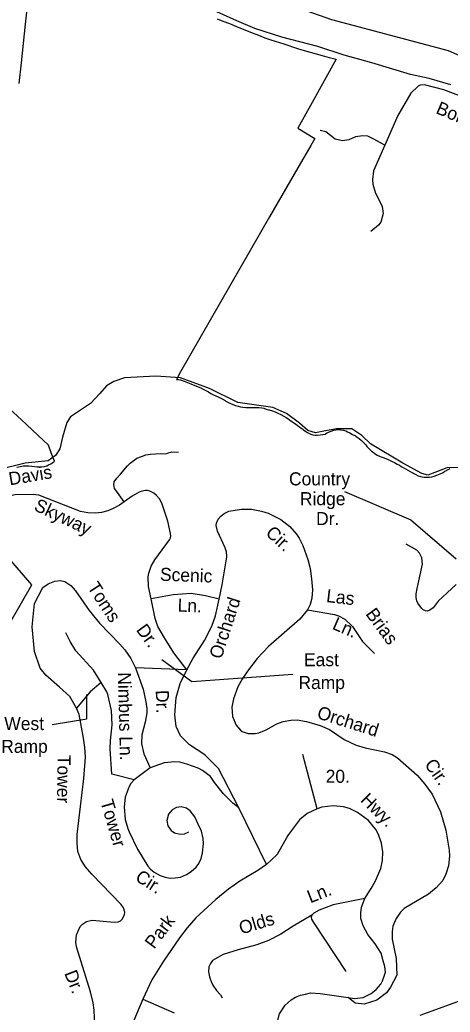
# Model space of a CAD drawing. Extents: x 884530 to 1028605, y 526725 to 653634.
# Drawn here: x 952140 to 954305, y 587102 to 592089 of the extents above; entities that cross this region are included whole.
import ezdxf

# ---------------------------------------------------------------- set-up
doc = ezdxf.new("R2010")
doc.units = 0
for name, color, linetype in [('Exist Boundary Political City Limit New', 7, 'Continuous'), ('Exist Hydrographic Creek Single Shore', 7, 'Continuous'), ('Exist Railroad Mainline', 7, 'Continuous'), ('Exist Road Non-System Type 51', 7, 'Continuous'), ('Exist Road Non-System Type 51 Label', 7, 'Continuous'), ('Exist Road Secondary Type 51 Attributed', 7, 'Continuous'), ('Exist Road Secondary Type 51 Label', 7, 'Continuous'), ('Map Preparation Boundary City Limit Buffer Line', 7, 'Continuous')]:
    doc.layers.add(name, color=color, linetype=linetype)

msp = doc.modelspace()

# ---------------------------------------------------------------- linework, layer by layer
at = {"layer": 'Exist Boundary Political City Limit New'}
for points in [[(952136.6, 591768.3), (952147.9, 591872.9), (952168.9, 592067), (952188.4, 592247.3), (952204.6, 592397.3), (952265.9, 592394.2), (952321.7, 592392.3), (952348.4, 592391.1), (952371.1, 592389.4), (952393.3, 592386.8), (952422.1, 592382.1), (952445.9, 592377.6), (952465.6, 592373.8), (952482.9, 592370), (952500.2, 592365.7), (952519.6, 592360.5), (952538.4, 592355.2), (952547.8, 592352.4), (952555.6, 592349.8), (952565.7, 592345.6)], [(953132.6, 592093.8), (953161.1, 592082.6), (953194.1, 592069.9), (953229.8, 592055.6), (953308.7, 592023.8), (953340.6, 592011.3), (953373.2, 591999.1), (953403.2, 591988.8), (953468.1, 591967.8), (953536.3, 591945.1), (953558.6, 591938.2), (953672.6, 591906.2), (953696.3, 591899.8), (953724.1, 591892.6), (953731.3, 591890.9), (953609.9, 591673), (953538.2, 591544.4), (953623.9, 591492.4), (953604.2, 591458.1), (953585.6, 591425.9), (953563.6, 591387.8), (953396.8, 591098.4), (952947.8, 590319.6), (952929.1, 590280.7), (952937.7, 590280.5), (952948.4, 590279.2), (952966.9, 590272.8), (953000.9, 590260.2), (953053.6, 590236.9), (953056.5, 590235.5), (953089.2, 590219.6), (953100.8, 590211.6), (953114.6, 590204.1), (953137.6, 590193.6), (953158.5, 590183.4), (953172.6, 590175.3), (953176.2, 590172.9), (953179.3, 590170.9), (953189.6, 590165.1), (953200.4, 590159.9), (953211.3, 590155.6), (953224.6, 590151.1), (953238.2, 590146.9), (953249.7, 590144.2), (953261.9, 590142.4), (953276.6, 590140.7), (953291.6, 590139.7), (953303.8, 590139.8), (953315.8, 590140.2), (953328.5, 590140.6), (953343.3, 590140.1), (953357.2, 590138.7), (953367.7, 590136.4), (953379.6, 590132.6), (953390.8, 590129.4), (953395.1, 590128.1), (953410.8, 590123.2), (953424.8, 590118.1), (953438.1, 590112.2), (953453.5, 590104.9), (953468.2, 590097.4), (953480.7, 590090.4), (953489, 590084.6), (953497.1, 590078.3), (953528.2, 590056.4), (953542.2, 590046.5), (953560.8, 590033.1), (953563.1, 590031.4), (953567.2, 590028.4), (953578.6, 590020.4), (953587.3, 590014.9), (953594.6, 590011.1), (953604.4, 590006.3), (953614.6, 590002.6), (953625.5, 590001), (953636.5, 590001.7), (953650.3, 590003.1), (953664.4, 590004.7), (953675.7, 590007.3), (953683.4, 590010.9), (953692.8, 590016.3)], [(952125.2, 589840.8), (952142.7, 589844.8), (952158.6, 589847.1), (952162.8, 589847.1), (952171.2, 589847.2), (952185.1, 589846.6), (952200, 589845.1), (952214.4, 589843.4), (952228.1, 589841.9), (952239.7, 589841.7), (952251.1, 589842.7), (952264.2, 589844.6), (952275.8, 589847.6), (952285.3, 589851.6), (952295.4, 589856.9), (952305.6, 589863.6), (952314.6, 589870.9), (952298.4, 589912.9), (952285.2, 589950.7), (952232.8, 590000), (952174.3, 590055.1), (952172.9, 590056.4), (952040.8, 590178.1)], [(953692.8, 590016.3), (953705.8, 590022.1), (953719.2, 590026.8), (953730.2, 590028.8), (953741.2, 590029.2), (953754.6, 590028.6), (953768.4, 590026.7), (953779.7, 590023.2), (953788.2, 590018.9), (953799.8, 590012.4), (953814.1, 590005.4), (953824.5, 590000), (953827.9, 589998.2), (953837.5, 589992.2), (953846.8, 589985.1), (953858.2, 589975.1), (953870.9, 589962.8), (953880, 589952.1), (953885, 589945.1), (953888.3, 589941.2), (953895.2, 589934.2), (953903.3, 589926.6), (953909.6, 589921.4), (953916.8, 589915.8), (953925.4, 589909.5), (953937.9, 589901.4), (953949.3, 589895.3), (953958.2, 589891.9), (953967.9, 589888.6), (953980.6, 589883.6), (953992.5, 589878.5), (954003.7, 589873.8), (954013.7, 589869.2), (954025.4, 589863.6), (954039, 589856.4), (954050.3, 589849.9), (954058.6, 589844.7), (954069.1, 589838.5), (954115.8, 589812.3), (954117.4, 589811.4), (954118.8, 589810.6), (954131.8, 589803.7), (954144.1, 589797.6), (954155, 589793.2), (954163.8, 589791.3), (954174.5, 589790.4), (954187.9, 589789.7), (954201.3, 589789.8), (954212.8, 589791.6), (954224, 589795), (954237.6, 589799.8), (954255.1, 589806.9), (954269.2, 589813.9), (954278.8, 589820), (954285.6, 589824.1), (954287.6, 589825.1), (954295.2, 589828.9), (954305.4, 589833.4)], [(951294.1, 587672.3), (952200.3, 589249.8), (952021.4, 589455)]]:
    msp.add_lwpolyline(points, dxfattribs=at)
at = {"layer": 'Exist Hydrographic Creek Single Shore'}
for points in [[(955898.2, 590858.5), (955849.9, 590879.6), (955678, 590991.3), (954939.8, 591519.8), (954459.9, 591860.9), (954295.9, 591933.1), (953709.3, 592089.3), (953050.5, 592322.5), (952625.9, 592577.1), (952311, 592632.6)], [(954845.7, 587417.4), (954665.7, 587358.4), (954572.9, 587304.9), (954463.3, 587265.5), (954360.6, 587160), (954152.6, 587084)]]:
    msp.add_lwpolyline(points, dxfattribs=at)
at = {"layer": 'Exist Railroad Mainline'}
msp.add_lwpolyline([(954307.9, 591762.3), (954199, 591794.6), (954104.9, 591814.9), (953910.8, 591872.6), (953771.1, 591910.9), (953640, 591954.2), (953457.9, 592001.2), (953322.9, 592045.9), (953231.8, 592083.2), (953131.9, 592128.5)], dxfattribs=at)
at = {"layer": 'Exist Road Non-System Type 51'}
for p, q in [((952980.4, 588822.4), (952722.2, 588832.2)), ((953635.8, 588124.2), (953563.2, 588397.4)), ((952796.1, 588330.1), (952715, 588269.9)), ((953381.3, 587844.2), (953242.4, 588127.8))]:
    msp.add_line(p, q, dxfattribs=at)
for points in [[(954935.5, 591390.7), (954900.9, 591392.9), (954858, 591415.3), (954689.5, 591536.5), (954577.8, 591602.6), (954511.4, 591636.9), (954419.3, 591681.9), (954273.6, 591737.6), (954176.3, 591762.9), (954153.6, 591760.5), (954144.4, 591755.2), (954106.5, 591720.4), (954041.4, 591608.2), (953975.4, 591458.7)], [(953975.4, 591458.7), (953916.7, 591490.7), (953890.1, 591503.4), (953865.8, 591505.5), (953828.8, 591500.8), (953795.7, 591486.4), (953763.4, 591480.2), (953725.6, 591488.3), (953702.4, 591507.1), (953679.2, 591526.5), (953650.6, 591532.6)], [(953975.4, 591458.7), (953918.5, 591330), (953913.8, 591286), (953916.6, 591263.3), (953927.5, 591223.4), (953962.5, 591150), (953967.6, 591115.4), (953956.1, 591071.6), (953944.1, 591056.9), (953906.6, 591024.4)], [(952665.4, 589666.4), (952622.6, 589725.6), (952616.4, 589732.9), (952615.2, 589742.8), (952613.9, 589752.6), (952615.2, 589766.2), (952627.5, 589785.9), (952645.9, 589805.6), (952681.6, 589847.4), (952695.2, 589860.9), (952714.8, 589875.7), (952729.6, 589885.5), (952752.2, 589894.8), (952773.9, 589902.8), (952797.3, 589905.2), (952821.9, 589907.7), (952847.7, 589910.1), (952874.2, 589908.5), (952883.1, 589910.2), (952905.5, 589917.5), (952939.1, 589916.3)], [(952665.4, 589666.4), (952640.9, 589649.5), (952609.5, 589633.5), (952583.2, 589620.8), (952550.9, 589612.7), (952520.5, 589608.8), (952482.7, 589610.6), (952445.9, 589617.7), (952235.2, 589699.5), (952220.9, 589702.3), (952209.7, 589704), (952114.5, 589701.3), (952025, 589680.4), (951838.9, 589631), (951792.2, 589611.7), (951735.4, 589578.9), (951690.7, 589537.1), (951657.5, 589492.4), (951637, 589456.6), (951616.7, 589427.2), (951583.7, 589398.3), (951556.4, 589385.7), (951524.6, 589376.3), (951503.3, 589378)], [(952800.2, 589179.6), (952787.1, 589241.4), (952786.2, 589289.7), (952789, 589307.6), (952801.3, 589343.7), (952818.6, 589374.3), (952893.8, 589475), (952897.3, 589484.8), (952899.5, 589494.1), (952898.8, 589506.5), (952884.5, 589569.9), (952854.4, 589660.1), (952843.5, 589680.9), (952827.6, 589698), (952814.8, 589709.5), (952795, 589719.5), (952782.7, 589723.1), (952771.7, 589723.9), (952749.5, 589719.1), (952741.2, 589714.8), (952705.7, 589694.4), (952665.4, 589666.4)], [(953142.8, 589177.3), (953158.7, 589250), (953180.9, 589389.7), (953179.2, 589414.7), (953173.9, 589435.1), (953134.3, 589518.9), (953127.8, 589547.6), (953129.5, 589559.9), (953138.7, 589578.5), (953151.4, 589594.9), (953167.8, 589608.1), (953192, 589620.3), (953254.8, 589629.3), (953305.9, 589629.2), (953356.6, 589619.4), (953389.7, 589609.3), (953452.4, 589576.9), (953498.6, 589543.1), (953532.2, 589504.4), (953545.9, 589483.9), (953564.2, 589446.8), (953588.7, 589376.1), (953600, 589331.9), (953608, 589279.7), (953612.1, 589224.4), (953608.9, 589183), (953600.7, 589149.8), (953587, 589123.1)], [(954334.8, 589251.6), (954245, 589166.8), (954219.5, 589134.4), (954203.2, 589121.2), (954191.1, 589116.2), (954180.1, 589118.1), (954169.8, 589123.2), (954160.2, 589132.5), (954142.2, 589157.4), (954137.2, 589169.2), (954134.4, 589185.7), (954134.4, 589203.9), (954139.6, 589231.6), (954166.2, 589353.9), (954161.9, 589385.3), (954151.2, 589407.9), (954136.5, 589423.5), (954083.6, 589452.9)], [(952425.2, 588628.8), (952392.3, 588687.5), (952340.5, 588735.3), (952270.7, 588795.1), (952242.8, 588831), (952214.9, 588914.8), (952202.9, 589038.4), (952214.9, 589156), (952256.7, 589235.8), (952282.1, 589254), (952316.7, 589268.3), (952345.2, 589270.3), (952366.7, 589265.2), (952396.9, 589245.9), (952420, 589219.2), (952489.2, 589120.2), (952540.2, 589056.6), (952643.8, 588951.6), (952668, 588922.6), (952698.3, 588879.4), (952722.2, 588832.2)], [(953142.8, 589177.3), (953073.5, 589193.9), (953002.6, 589205.3), (952912.1, 589199.1), (952800.2, 589179.6)], [(952980.4, 588822.4), (952914.7, 588908), (952867.5, 588982.4), (952834.8, 589040.7), (952821.1, 589079.9), (952800.2, 589179.6)], [(952980.4, 588822.4), (953012.5, 588881.2), (953068.9, 588969), (953105.7, 589040.9), (953125.1, 589093), (953142.8, 589177.3)], [(953587, 589123.1), (953547.9, 589076.7), (953391.4, 588939.7), (953333.5, 588878.3), (953285.5, 588815.1), (953258.2, 588774.6), (953237.2, 588736.6), (953214.6, 588676.1), (953206.1, 588634), (953209.7, 588587.8), (953229.2, 588544.3), (953250.4, 588518.4), (953258, 588512.4), (953289.1, 588501.6), (953323.8, 588501.7), (953342.7, 588505.2), (953380.1, 588520.7), (953433.5, 588550.6), (953465.4, 588561.6), (953503, 588568.6), (953535.7, 588570.3), (953583, 588562.7), (953650.8, 588542.8), (953697.6, 588521.8), (953771.3, 588472.5), (953831.9, 588443.6), (953877.6, 588430.7), (953974, 588410.7), (954013.3, 588395.8), (954040.7, 588380.1), (954138.2, 588292.6), (954177.2, 588248), (954213.5, 588196.5), (954255.6, 588107.7), (954282.6, 588015.5), (954299.8, 587915.7), (954301.1, 587885.1), (954295.9, 587837.8), (954283.1, 587795.9), (954267.6, 587763.4), (954235, 587725.8), (954195.4, 587694), (954074.2, 587621.8), (954055.7, 587605), (954033.9, 587572.7), (954016.6, 587533.4), (954012.8, 587507.2), (954013.8, 587469), (954033.7, 587371.2), (954036.3, 587287.2), (954004.2, 587226.9), (953984.1, 587198.8), (953935.9, 587162.7), (953871.6, 587142.5), (953827.4, 587146.6), (953791.4, 587174.7)], [(953587, 589123.1), (953723.3, 589100.2), (953743.2, 589093.7), (953774.6, 589076.7), (953812.9, 589039.4), (953863.4, 588963.9), (953923.7, 588903.9)], [(952549.5, 588758.9), (952511.2, 588819.6), (952422.5, 588916.9), (952393.3, 588964.5), (952371.6, 589008.1)], [(952722.2, 588832.2), (952761.2, 588724.3), (952774.8, 588660.9), (952779.1, 588627), (952778.3, 588606.6), (952770.1, 588559.9), (952753.3, 588495.9), (952753, 588450.9), (952763.8, 588399.4), (952796.1, 588330.1)], [(953242.4, 588127.8), (953139, 588326.9), (953071.5, 588394.3), (952994.4, 588445.4), (952947.7, 588491.1), (952927, 588537.8), (952919.4, 588596.5), (952925.9, 588683.5), (952946.5, 588753.1), (952980.4, 588822.4)], [(952549.5, 588758.9), (952493.9, 588710.7), (952425.2, 588628.8)], [(952715, 588269.9), (952602.5, 588297.6), (952595.1, 588425.8), (952596.4, 588467.7), (952605.5, 588546), (952601, 588617.5), (952582.6, 588698.1), (952577.2, 588712.1), (952549.5, 588758.9)], [(952517.7, 587033.4), (952514.9, 587111), (952509.3, 587148.3), (952496.1, 587203.2), (952424.8, 587429.8), (952422, 587451.8), (952425.7, 587490.5), (952443.1, 587531.7), (952455, 587544.2), (952475.3, 587558), (952504.8, 587564.7), (952615.1, 587553.9), (952634.6, 587555.4), (952646, 587560.5), (952655.1, 587569.3), (952667, 587591), (952667.7, 587605), (952660.9, 587625.8), (952649.2, 587643.3), (952503, 587795.4), (952470.7, 587832.8), (952446.3, 587868.6), (952432.6, 587909.2), (952428.3, 587950.8), (952429.4, 587993.9), (952461.6, 588275.5), (952469.8, 588383.5), (952467.1, 588433.3), (952459.1, 588489.2), (952438.2, 588597.8), (952425.2, 588628.8)], [(953242.4, 588127.8), (953212.1, 588151.2), (953164.2, 588199.1), (953118.9, 588255.1), (953099.1, 588285.2), (953058.5, 588315.8), (953037.3, 588327.1), (952980.5, 588348.5), (952944.8, 588357.6), (952919.2, 588360.2), (952865.5, 588354.5), (952796.1, 588330.1)], [(952715, 588269.9), (952698.7, 588250.8), (952690.4, 588235.5), (952670.6, 588182.6), (952664.3, 588133.9), (952669.8, 588070.5), (952684.3, 588024.6), (952689.7, 588007.5), (952732.2, 587921.1), (952784, 587834.9), (952797.1, 587819.8), (952816, 587805.1), (952846.3, 587787.8), (952871, 587780.3), (952896.2, 587775.2), (952922.3, 587776), (952948.6, 587780.8), (952978.2, 587792.7), (953002.2, 587808), (953026.4, 587830.2), (953040, 587849.1), (953052, 587873.6), (953059.5, 587901.8), (953064.9, 587949.4), (953063, 587975.2), (953054.5, 588010.6), (953034.8, 588050.1), (953021.1, 588083.6), (952996.4, 588114.2), (952978, 588126.5), (952952.3, 588133.6), (952928.7, 588130.4), (952905.8, 588117.8), (952887.8, 588096.6), (952879.8, 588064.2), (952884.7, 588038.4), (952900.9, 588014.8), (952918.5, 588002.1), (952946.3, 587995.8), (952969.2, 587998.2), (952990.2, 588008.4)], [(953875.6, 587672.8), (953907.4, 587723.7), (953929.3, 587761.5), (953955.8, 587823.4), (953964.5, 587863.9), (953966.3, 587907.8), (953959.9, 587950.3), (953944.9, 587994.9), (953931.6, 588020.2), (953893.6, 588064.8), (953839.4, 588105.7), (953798.2, 588126), (953768.5, 588134.2), (953715.9, 588138.5), (953659.9, 588131.9), (953635.8, 588124.2)], [(953635.8, 588124.2), (953585.1, 588099.6), (953547, 588068.9), (953501.2, 588007.8), (953488, 587990.1), (953435.3, 587894.1), (953381.3, 587844.2)], [(953381.3, 587844.2), (953337.8, 587813.7), (953247.4, 587760.7), (953190.1, 587720.2), (953126.7, 587668.5), (953024.8, 587575.8), (952981.7, 587525.6), (952943.2, 587474.7), (952862.6, 587358.6), (952804.6, 587264.8), (952759.3, 587166.5)], [(953875.6, 587672.8), (953716.4, 587641.7), (953646, 587614.7), (953619.8, 587599.8), (953608.6, 587589.8)], [(953791.4, 587174.7), (953823.4, 587170.7), (953867.6, 587174.7), (953907.7, 587194.8), (953931.9, 587214.9), (953956, 587243), (953964, 587259.1), (953972.1, 587283.2), (953980.1, 587303.3), (953976.1, 587331.4), (953968, 587359.5), (953957.3, 587397.7), (953927.5, 587444.8), (953891.5, 587491.7), (953867.6, 587536.2), (953855.5, 587572.4), (953855.5, 587600.5), (953859.5, 587628.6), (953875.6, 587672.8)], [(953608.6, 587589.8), (953515.1, 587533.1), (953453.3, 587493.2), (953390.5, 587461.4), (953332.5, 587440.8), (953239.2, 587415.4), (953162.7, 587391.9), (953121.5, 587368.3), (953109.4, 587361.7), (953098.8, 587346.7), (953090.7, 587328.6), (953088.9, 587304.4), (953093.8, 587279.4), (953103.1, 587255.1), (953111.9, 587236.5), (953130, 587210.9), (953149.2, 587188.4), (953158, 587173.5)], [(953608.6, 587589.8), (953605.5, 587579.8), (953607.3, 587568.6), (953618, 587552.4), (953780.4, 587306.2)], [(953597.5, 586819.6), (953577.2, 586822.6), (953545.9, 586832.7), (953515.9, 586849.5), (953470, 586904.1), (953445.3, 586942.9), (953430.6, 587000), (953432.9, 587040.7), (953446.4, 587093.2), (953475.3, 587137.1), (953505.4, 587163.8), (953526.7, 587177.3), (953552.2, 587187.5), (953576.9, 587192.7), (953602.5, 587198.8), (953650.7, 587194.8), (953791.4, 587174.7)], [(952759.3, 587166.5), (952696, 587015.4), (952656, 586945.2), (952602.9, 586888.2), (952502.1, 586802)], [(952759.3, 587166.5), (952916.3, 587097.9)]]:
    msp.add_lwpolyline(points, dxfattribs=at)
at = {"layer": 'Exist Road Non-System Type 51 Label'}
for points in [[(953772.8, 589718.9), (954107.7, 589576.4), (954335.6, 589380.4)], [(953512.8, 588799.2), (953005.1, 588762), (952854.2, 588872.4)], [(952302.9, 588547.1), (952477, 588576.1), (952477, 588698.1)]]:
    msp.add_lwpolyline(points, dxfattribs=at)
at = {"layer": 'Exist Road Secondary Type 51 Attributed'}
msp.add_lwpolyline([(954359, 589839.7), (954287.5, 589837.6), (954227.7, 589814.1), (954192.5, 589800.2), (954161.8, 589808.2), (954066.1, 589860), (953903.5, 589958.6), (953860, 590000.5), (953810.7, 590033), (953733.5, 590034.1), (953669.5, 590021.3), (953627.9, 590013.8), (953589.4, 590024.5), (953546.8, 590061.8), (953481.1, 590110.7), (953413.6, 590139.7), (953236.2, 590165.4), (953094.2, 590235.9), (952949.1, 590290.3), (952823.7, 590298.3), (952666.2, 590289.3), (952612.9, 590271.1), (952575.5, 590248.7), (952543.5, 590210.3), (952495.1, 590160.5), (952395, 590094.2), (952377, 590064.4), (952354.8, 589991.3), (952340.7, 589932.6), (952319.4, 589898.5), (952283.1, 589872.8), (952166.7, 589860), (952023.7, 589825.9)], dxfattribs=at)
at = {"layer": 'Map Preparation Boundary City Limit Buffer Line'}
for points in [[(952136.6, 591768.3), (952147.9, 591872.9), (952168.9, 592067), (952188.4, 592247.3), (952204.6, 592397.3), (952265.9, 592394.2), (952321.7, 592392.3), (952348.4, 592391.1), (952371.1, 592389.4), (952393.3, 592386.8), (952422.1, 592382.1), (952445.9, 592377.6), (952465.6, 592373.8), (952482.9, 592370), (952500.2, 592365.7), (952519.6, 592360.5), (952538.4, 592355.2), (952547.8, 592352.4), (952555.6, 592349.8), (952565.7, 592345.6)], [(953132.6, 592093.8), (953161.1, 592082.6), (953194.1, 592069.9), (953229.8, 592055.6), (953308.7, 592023.8), (953340.6, 592011.3), (953373.2, 591999.1), (953403.2, 591988.8), (953468.1, 591967.8), (953536.3, 591945.1), (953558.6, 591938.2), (953672.6, 591906.2), (953696.3, 591899.8), (953724.1, 591892.6), (953731.3, 591890.9), (953609.9, 591673), (953538.2, 591544.4), (953623.9, 591492.4), (953604.2, 591458.1), (953585.6, 591425.9), (953563.6, 591387.8), (953396.8, 591098.4), (952947.8, 590319.6), (952929.1, 590280.7), (952937.7, 590280.5), (952948.4, 590279.2), (952966.9, 590272.8), (953000.9, 590260.2), (953053.6, 590236.9), (953056.5, 590235.5), (953089.2, 590219.6), (953100.8, 590211.6), (953114.6, 590204.1), (953137.6, 590193.6), (953158.5, 590183.4), (953172.6, 590175.3), (953176.2, 590172.9), (953179.3, 590170.9), (953189.6, 590165.1), (953200.4, 590159.9), (953211.3, 590155.6), (953224.6, 590151.1), (953238.2, 590146.9), (953249.7, 590144.2), (953261.9, 590142.4), (953276.6, 590140.7), (953291.6, 590139.7), (953303.8, 590139.8), (953315.8, 590140.2), (953328.5, 590140.6), (953343.3, 590140.1), (953357.2, 590138.7), (953367.7, 590136.4), (953379.6, 590132.6), (953390.8, 590129.4), (953395.1, 590128.1), (953410.8, 590123.2), (953424.8, 590118.1), (953438.1, 590112.2), (953453.5, 590104.9), (953468.2, 590097.4), (953480.7, 590090.4), (953489, 590084.6), (953497.1, 590078.3), (953528.2, 590056.4), (953542.2, 590046.5), (953560.8, 590033.1), (953563.1, 590031.4), (953567.2, 590028.4), (953578.6, 590020.4), (953587.3, 590014.9), (953594.6, 590011.1), (953604.4, 590006.3), (953614.6, 590002.6), (953625.5, 590001), (953636.5, 590001.7), (953650.3, 590003.1), (953664.4, 590004.7), (953675.7, 590007.3), (953683.4, 590010.9), (953692.8, 590016.3)], [(952125.2, 589840.8), (952142.7, 589844.8), (952158.6, 589847.1), (952162.8, 589847.1), (952171.2, 589847.2), (952185.1, 589846.6), (952200, 589845.1), (952214.4, 589843.4), (952228.1, 589841.9), (952239.7, 589841.7), (952251.1, 589842.7), (952264.2, 589844.6), (952275.8, 589847.6), (952285.3, 589851.6), (952295.4, 589856.9), (952305.6, 589863.6), (952314.6, 589870.9), (952298.4, 589912.9), (952285.2, 589950.7), (952232.8, 590000), (952174.3, 590055.1), (952172.9, 590056.4), (952040.8, 590178.1)], [(953692.8, 590016.3), (953705.8, 590022.1), (953719.2, 590026.8), (953730.2, 590028.8), (953741.2, 590029.2), (953754.6, 590028.6), (953768.4, 590026.7), (953779.7, 590023.2), (953788.2, 590018.9), (953799.8, 590012.4), (953814.1, 590005.4), (953824.5, 590000), (953827.9, 589998.2), (953837.5, 589992.2), (953846.8, 589985.1), (953858.2, 589975.1), (953870.9, 589962.8), (953880, 589952.1), (953885, 589945.1), (953888.3, 589941.2), (953895.2, 589934.2), (953903.3, 589926.6), (953909.6, 589921.4), (953916.8, 589915.8), (953925.4, 589909.5), (953937.9, 589901.4), (953949.3, 589895.3), (953958.2, 589891.9), (953967.9, 589888.6), (953980.6, 589883.6), (953992.5, 589878.5), (954003.7, 589873.8), (954013.7, 589869.2), (954025.4, 589863.6), (954039, 589856.4), (954050.3, 589849.9), (954058.6, 589844.7), (954069.1, 589838.5), (954115.8, 589812.3), (954117.4, 589811.4), (954118.8, 589810.6), (954131.8, 589803.7), (954144.1, 589797.6), (954155, 589793.2), (954163.8, 589791.3), (954174.5, 589790.4), (954187.9, 589789.7), (954201.3, 589789.8), (954212.8, 589791.6), (954224, 589795), (954237.6, 589799.8), (954255.1, 589806.9), (954269.2, 589813.9), (954278.8, 589820), (954285.6, 589824.1), (954287.6, 589825.1), (954295.2, 589828.9), (954305.4, 589833.4)], [(951294.1, 587672.3), (952200.3, 589249.8), (952021.4, 589455)]]:
    msp.add_lwpolyline(points, dxfattribs=at)

# ---------------------------------------------------------------- texts
at = {"layer": 'Exist Road Non-System Type 51 Label'}
for s, rotation, p in [('Bonaire', 337.0001, (954228.5, 591621.1)), ('Skyway', 334.6379, (952206.9, 589626.5)), ('Cir.', 317.448, (953372.2, 589503.8)), ('Scenic', 357.9749, (952844.3, 589270)), ('Toms', 302.9081, (952477.7, 589237.7)), ('Orchard', 71.9844, (953153.5, 588872.3)), ('Las', 353.3555, (953679.1, 589163.1)), ('Ln.', 357.9749, (952933.1, 589114.9)), ('Brias', 306.3593, (953876.6, 589102.6)), ('Ln.', 336.5383, (953707.4, 589029.1)), ('Dr.', 305.9792, (952722.7, 589022.6)), ('Nimbus Ln.', 271.3582, (952633.5, 588809.2)), ('Dr.', 272.0517, (952823.7, 588719.5)), ('Orchard', 342.4853, (953630.6, 588580)), ('Tower', 269.1449, (952330.3, 588395.6)), ('Cir.', 305.3384, (954172.9, 588346.4)), ('Hwy.', 315.3889, (953849.8, 588163.3)), ('Tower', 286.2149, (952545, 588160)), ('Cir.', 327.4748, (952715.9, 587766.5)), ('Ln.', 21.355, (953601.2, 587648.2)), ('Park', 53.1596, (952816, 587415.2)), ('Olds', 16.917, (953254.3, 587491.5)), ('Dr.', 291.5203, (952363, 587297.4))]:
    msp.add_text(s, height=65.62, rotation=rotation, dxfattribs=at).set_placement(p)
for s, p in [('Country', (953494.2, 589749.2)), ('Ridge', (953548.9, 589649.4)), ('Dr.', (953630.4, 589549.6)), ('East', (953569.5, 588840.2)), ('Ramp', (953541.7, 588725.4)), ('West', (952062.1, 588519.4)), ('Ramp', (952046.6, 588404.6)), ('20.', (953678.6, 588254.2))]:
    msp.add_text(s, height=65.62, dxfattribs=at).set_placement(p)
at = {"layer": 'Exist Road Secondary Type 51 Label'}
msp.add_text('Davis', height=65.62, rotation=9.8162, dxfattribs=at).set_placement((952090.1, 589748.8))

doc.saveas('drawing.dxf')
